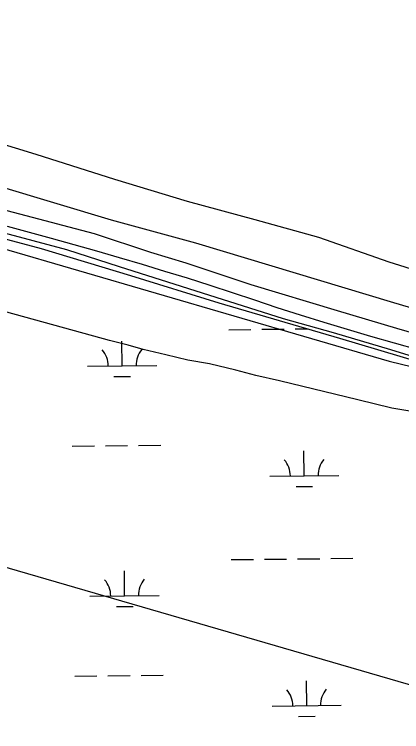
# Model space of a CAD drawing. Extents: x 3734862 to 3772949, y 391520 to 417239.
# Drawn here: x 3739686 to 3740246, y 397661 to 398699 of the extents above; entities that cross this region are included whole.
import ezdxf

# ---------------------------------------------------------------- set-up
doc = ezdxf.new("R2010")
doc.units = 0
for name, color, linetype in [('V-LEVE-TOET', 7, 'Continuous'), ('V-ROAD-CNTR', 7, 'Continuous'), ('V-TOPO-SHOR', 7, 'Continuous'), ('V-UTIL-LINE', 7, 'Continuous'), ('V-WETL-SWMP', 7, 'Continuous')]:
    doc.layers.add(name, color=color, linetype=linetype)

msp = doc.modelspace()

# ---------------------------------------------------------------- linework, layer by layer
at = {"layer": 'V-LEVE-TOET'}
for points in [[(3740796.3, 398106.1), (3740687.5, 398130.6), (3740599, 398148.3), (3740516.8, 398168.8), (3740384.2, 398203), (3740307.1, 398224), (3740239, 398243.9), (3740153.4, 398269.6), (3740028.7, 398307.1), (3739934.6, 398338.4), (3739883.6, 398353.8), (3739802, 398381.1), (3739694.3, 398409.5), (3739598.5, 398434.6), (3739491.3, 398465.9), (3739370, 398501.7), (3739255.5, 398539.8), (3739170.5, 398567.7), (3739093.4, 398594.5), (3739038.9, 398611)], [(3739039.4, 398577.9), (3739123.3, 398553.7), (3739218.6, 398522.2), (3739371.1, 398474.4), (3739495, 398434.8), (3739578, 398407.5), (3739663.8, 398384.2), (3739761.8, 398358.3), (3739838.1, 398333.7), (3739957.9, 398295.4), (3740075, 398258.5), (3740147.1, 398238), (3740230.2, 398213.4), (3740283.2, 398197), (3740369, 398172.4), (3740437.1, 398157.4), (3740581.4, 398127.3), (3740747.5, 398082.1), (3740874.1, 398053.4), (3740999.4, 398027.4), (3741200.9, 397991.8), (3741391.5, 397949.4), (3741526.3, 397922)]]:
    msp.add_lwpolyline(points, dxfattribs=at)
at = {"layer": 'V-ROAD-CNTR'}
for points in [[(3739675.9, 398392.3), (3739707.7, 398383.4), (3739739.5, 398374.8), (3739772.5, 398365.7), (3739805.3, 398356.4), (3739838.1, 398346.9)], [(3739838.1, 398346.9), (3739870.9, 398337.2), (3739903.5, 398327.2), (3739936.2, 398317.1), (3739968.7, 398306.7), (3740001.2, 398296.1), (3740033.6, 398285.3), (3740065.9, 398274.2), (3740099.7, 398263.6), (3740133.5, 398253.2), (3740167.4, 398243), (3740201.3, 398233), (3740235.3, 398223.1), (3740269.4, 398213.5)]]:
    msp.add_lwpolyline(points, dxfattribs=at)
at = {"layer": 'V-TOPO-SHOR'}
for points in [[(3740356, 398300.1), (3740228.2, 398340.1), (3740126.5, 398375.5), (3740034.5, 398401.1), (3739936.4, 398427.8), (3739831.6, 398459.6), (3739718.1, 398496), (3739634.3, 398521.2), (3739554.6, 398543.2), (3739468.7, 398573.5), (3739404.8, 398594), (3739345.5, 398614), (3739281.1, 398637.1), (3739232.6, 398654.5), (3739178.9, 398672.5), (3739154.4, 398676.6), (3739108.4, 398682.8), (3739060.8, 398692), (3739037.8, 398698.6)], [(3739038.5, 398643.4), (3739135.4, 398616.3), (3739338.8, 398551.7), (3739580.6, 398475.2), (3739826.4, 398401.3)], [(3739826.4, 398401.3), (3739948.1, 398368), (3740234.3, 398281.8), (3740514.4, 398198.7), (3740731.6, 398152.4), (3740948.4, 398109.8), (3741196.8, 398062.5), (3741501.4, 398004.9), (3741738.1, 397954), (3742010, 397896), (3742231.9, 397854.3), (3742277.9, 397842.5), (3742383.7, 397816.4), (3742564.6, 397784), (3742670, 397768), (3742806.4, 397746.9), (3742870.5, 397738.5)], [(3739553.9, 398393.3), (3740228.1, 398196.6), (3741040.5, 397999.3), (3741748.4, 397848.4), (3742456.3, 397720.8), (3742898.8, 397634.5)], [(3740281, 398120.3), (3740231.9, 398128.5), (3740182.7, 398140.6), (3740069.5, 398168.5), (3740035.6, 398176), (3740006.3, 398183.6), (3739968.3, 398193), (3739937.1, 398198.2), (3739905.1, 398205.7), (3739872.5, 398213.6), (3739850.7, 398219.9), (3739823.7, 398226.6), (3739563.1, 398298.4)]]:
    msp.add_lwpolyline(points, dxfattribs=at)
at = {"layer": 'V-UTIL-LINE'}
msp.add_lwpolyline([(3739045.6, 398081.4), (3743086.1, 396905.2)], dxfattribs=at)
at = {"layer": 'V-WETL-SWMP'}
for p, q in [((3739621.5, 398387.3), (3739725.2, 398359.8)), ((3739725.2, 398359.8), (3739854.3, 398320.5)), ((3739854.3, 398320.5), (3739982.1, 398281.3)), ((3739982.1, 398281.3), (3740156.2, 398230.2)), ((3739996.3, 398242.3), (3740028.3, 398242.6)), ((3740044.3, 398242.8), (3740076.3, 398243.1)), ((3740092.3, 398243.3), (3740110.9, 398243.5)), ((3739842.2, 398189.9), (3739841.9, 398225.9)), ((3740156.2, 398230.2), (3740325.1, 398179.1)), ((3739792.2, 398189.4), (3739892.2, 398190.4)), ((3739830.4, 398174.3), (3739854.4, 398174.6)), ((3739866, 398074.7), (3739898, 398075)), ((3739770, 398073.7), (3739802, 398074)), ((3739818, 398074.2), (3739850, 398074.5)), ((3740105.4, 398030.8), (3740105, 398066.8)), ((3740055.4, 398030.3), (3740155.4, 398031.3)), ((3740093.5, 398015.2), (3740117.5, 398015.5)), ((3739999.8, 397909.6), (3740031.8, 397909.9)), ((3740047.8, 397910.1), (3740079.8, 397910.4)), ((3740095.8, 397910.6), (3740127.8, 397910.9)), ((3740143.8, 397911.1), (3740175.8, 397911.5)), ((3739845.7, 397857.2), (3739845.4, 397893.2)), ((3739795.7, 397856.7), (3739895.7, 397857.8)), ((3739833.9, 397841.7), (3739857.9, 397841.9)), ((3739773.6, 397741), (3739805.6, 397741.4)), ((3739821.6, 397741.5), (3739853.6, 397741.9)), ((3739869.6, 397742), (3739901.6, 397742.4)), ((3740108.9, 397698.1), (3740108.5, 397734.1)), ((3740058.9, 397697.6), (3740158.9, 397698.7)), ((3740097, 397682.6), (3740121, 397682.8))]:
    msp.add_line(p, q, dxfattribs=at)
for centre, start, end in [((3739787, 398189.8), 359.8334, 41.377), ((3739897.5, 398190.9), 139.8334, 181.377), ((3740160.6, 398031.8), 139.8334, 181.377), ((3740050.1, 398030.7), 359.8334, 41.377), ((3739790.5, 397857.1), 359.8334, 41.377), ((3739901, 397858.3), 139.8334, 181.377), ((3740053.6, 397698), 359.8334, 41.377), ((3740164.1, 397699.2), 139.8334, 181.377)]:
    msp.add_arc(centre, 35.2, start, end, dxfattribs=at)

doc.saveas('drawing.dxf')
